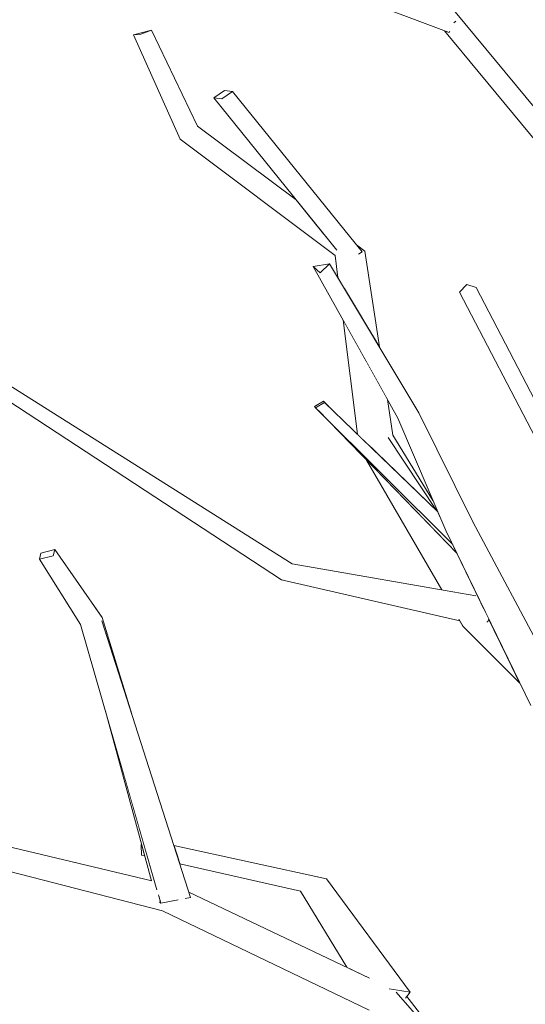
# Model space of a CAD drawing. Extents: x -289599 to -184549, y 66678 to 295474.
# Tile 399 of 656: x -261797 to -261669, y 71716 to 71967. Entities that reach past the tile are written whole.
import ezdxf

# ---------------------------------------------------------------- set-up
doc = ezdxf.new("R2010")
doc.units = 0
doc.header["$MEASUREMENT"] = 0
doc.linetypes.add('Wipeout_Contour', pattern=[1000, 0, -1000])
doc.layers.add('arch drzewa', color=8, linetype='Continuous')
doc.layers.add('arch drzewa_Nr_Pióra__4', color=8, linetype='Continuous', lineweight=9)

msp = doc.modelspace()

# ---------------------------------------------------------------- wipeouts: each hides what was drawn before it
at = {"color": 254, "linetype": 'Wipeout_Contour', "lineweight": 0, "ltscale": 1274735.382819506}
msp.add_wipeout([(-261745.19, 71948.8), (-261747.93, 71946.95), (-261745.87, 71946.67), (-261743.13, 71948.52)], dxfattribs=at).dxf.layer = 'arch drzewa'
at = {"color": 254, "linetype": 'Wipeout_Contour', "lineweight": 0, "ltscale": 1274683.223064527}
msp.add_wipeout([(-261754.87, 71939.03), (-261756.46, 71936.41), (-261719.4, 71911.63), (-261720.82, 71913.38)], dxfattribs=at).dxf.layer = 'arch drzewa'
at = {"color": 254, "linetype": 'Wipeout_Contour', "lineweight": 0, "ltscale": 955808.458154}
msp.add_wipeout([(-261664.03, 71862.71), (-261683.62, 71899.45), (-261685.46, 71897.52)], dxfattribs=at).dxf.layer = 'arch drzewa'
at = {"color": 254, "linetype": 'Wipeout_Contour', "lineweight": 0, "ltscale": 955752.663719}
msp.add_wipeout([(-261658.06, 71794), (-261682.03, 71839.13), (-261684.37, 71836.16)], dxfattribs=at).dxf.layer = 'arch drzewa'
at = {"color": 254, "linetype": 'Wipeout_Contour', "lineweight": 0, "ltscale": 1274729.619076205}
msp.add_wipeout([(-261763.68, 71747.81), (-261824.21, 71762.37), (-261823.72, 71759.41), (-261763.51, 71747.48)], dxfattribs=at).dxf.layer = 'arch drzewa'
at = {"color": 254, "linetype": 'Wipeout_Contour', "lineweight": 0, "ltscale": 2230396.006192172}
msp.add_wipeout([(-261757.01, 71744.26), (-261757.07, 71744.01), (-261707.82, 71722.53), (-261708.37, 71723.14), (-261754.27, 71745.01), (-261753.83, 71743.65), (-261755.1, 71743.4)], dxfattribs=at).dxf.layer = 'arch drzewa'
at = {"color": 254, "linetype": 'Wipeout_Contour', "lineweight": 0, "ltscale": 1911463.077320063}
msp.add_wipeout([(-261700.33, 71719.12), (-261701.58, 71719.53), (-261686.91, 71702.89), (-261687.01, 71703.3), (-261698.88, 71718.42), (-261699.16, 71718.05)], dxfattribs=at).dxf.layer = 'arch drzewa'

# ---------------------------------------------------------------- next in the draw order: wipeouts: each hides what was drawn before it
at = {"color": 254, "linetype": 'Wipeout_Contour', "lineweight": 0, "ltscale": 955781.094339}
msp.add_wipeout([(-261685.46, 71897.52), (-261665.2, 71858.73), (-261664.03, 71862.71)], dxfattribs=at).dxf.layer = 'arch drzewa'
at = {"color": 254, "linetype": 'Wipeout_Contour', "lineweight": 0, "ltscale": 955762.829334}
msp.add_wipeout([(-261661.76, 71795.41), (-261684.37, 71836.16), (-261688.94, 71836.95)], dxfattribs=at).dxf.layer = 'arch drzewa'
at = {"color": 254, "linetype": 'Wipeout_Contour', "lineweight": 0, "ltscale": 1274303.701378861}
msp.add_wipeout([(-261701.58, 71719.53), (-261708.43, 71715), (-261685.22, 71696.46), (-261686.91, 71702.89)], dxfattribs=at).dxf.layer = 'arch drzewa'

# ---------------------------------------------------------------- next in the draw order: wipeouts: each hides what was drawn before it
at = {"color": 254, "linetype": 'Wipeout_Contour', "lineweight": 0, "ltscale": 1274384.925641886}
msp.add_wipeout([(-261681.21, 71898.67), (-261683.62, 71899.45), (-261662.23, 71862.11), (-261662.19, 71862.09)], dxfattribs=at).dxf.layer = 'arch drzewa'
at = {"color": 254, "linetype": 'Wipeout_Contour', "lineweight": 0, "ltscale": 2867140.536306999}
msp.add_wipeout([(-261661.76, 71795.41), (-261688.94, 71836.95), (-261667.36, 71792.46), (-261665.12, 71793.64), (-261665.24, 71795.41), (-261665.28, 71795.52), (-261663.53, 71794.56), (-261663.48, 71794.57), (-261663.85, 71794.31)], dxfattribs=at).dxf.layer = 'arch drzewa'
at = {"color": 254, "linetype": 'Wipeout_Contour', "lineweight": 0, "ltscale": 2548807.878522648}
msp.add_wipeout([(-261755.5, 71743.33), (-261755.51, 71743.32), (-261701.58, 71719.53), (-261700.33, 71719.12), (-261703.29, 71720.36), (-261704.87, 71721.07), (-261705.02, 71721.14), (-261707.82, 71722.53)], dxfattribs=at).dxf.layer = 'arch drzewa'

# ---------------------------------------------------------------- next in the draw order: wipeouts: each hides what was drawn before it
at = {"color": 254, "linetype": 'Wipeout_Contour', "lineweight": 0, "ltscale": 955777.717423}
msp.add_wipeout([(-261662.23, 71862.11), (-261683.62, 71899.45), (-261664.03, 71862.71)], dxfattribs=at).dxf.layer = 'arch drzewa'
at = {"color": 254, "linetype": 'Wipeout_Contour', "lineweight": 0, "ltscale": 1911513.498688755}
msp.add_wipeout([(-261682.62, 71814.04), (-261684.64, 71812.62), (-261672.06, 71802.14), (-261678.04, 71814.48), (-261678.23, 71813.76), (-261678.49, 71813.66)], dxfattribs=at).dxf.layer = 'arch drzewa'
at = {"color": 254, "linetype": 'Wipeout_Contour', "lineweight": 0, "ltscale": 955759.884768}
msp.add_wipeout([(-261679.08, 71816.52), (-261678.86, 71816.16), (-261679.05, 71816.55)], dxfattribs=at).dxf.layer = 'arch drzewa'
at = {"color": 254, "linetype": 'Wipeout_Contour', "lineweight": 0, "ltscale": 1911808.655382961}
msp.add_wipeout([(-261758.31, 71742.79), (-261760.91, 71740.22), (-261701.58, 71719.53), (-261757.07, 71744.01), (-261757.73, 71743.36), (-261757.11, 71743.02)], dxfattribs=at).dxf.layer = 'arch drzewa'

# ---------------------------------------------------------------- next in the draw order: linework, layer by layer
at = {"layer": 'arch drzewa_Nr_Pióra__4', "linetype": 'Continuous'}
for p, q in [((-261683.62, 71899.45), (-261685.46, 71897.52)), ((-261681.21, 71898.67), (-261683.62, 71899.45))]:
    msp.add_line(p, q, dxfattribs=at)

# ---------------------------------------------------------------- next in the draw order: wipeouts: each hides what was drawn before it
at = {"color": 254, "linetype": 'Wipeout_Contour', "lineweight": 0, "ltscale": 955828.594505}
msp.add_wipeout([(-261682.03, 71839.13), (-261695.76, 71866.87), (-261698.77, 71865.23)], dxfattribs=at).dxf.layer = 'arch drzewa'
at = {"color": 254, "linetype": 'Wipeout_Contour', "lineweight": 0, "ltscale": 955741.470663}
msp.add_wipeout([(-261684.64, 71812.62), (-261670.1, 71798.1), (-261672.06, 71802.14)], dxfattribs=at).dxf.layer = 'arch drzewa'
at = {"color": 254, "linetype": 'Wipeout_Contour', "lineweight": 0, "ltscale": 1911953.749799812}
msp.add_wipeout([(-261823.72, 71759.41), (-261757.07, 71744.01), (-261757.01, 71744.26), (-261762.37, 71745.6), (-261762.4, 71745.72), (-261763.51, 71747.48)], dxfattribs=at).dxf.layer = 'arch drzewa'
at = {"color": 254, "linetype": 'Wipeout_Contour', "lineweight": 0, "ltscale": 955821.823357}
msp.add_wipeout([(-261760.91, 71740.22), (-261708.43, 71715), (-261701.58, 71719.53)], dxfattribs=at).dxf.layer = 'arch drzewa'

# ---------------------------------------------------------------- next in the draw order: wipeouts: each hides what was drawn before it
at = {"color": 254, "linetype": 'Wipeout_Contour', "lineweight": 0, "ltscale": 955910.853059}
msp.add_wipeout([(-261695.76, 71866.87), (-261718.48, 71904.73), (-261720.89, 71902.48)], dxfattribs=at).dxf.layer = 'arch drzewa'
at = {"color": 254, "linetype": 'Wipeout_Contour', "lineweight": 0, "ltscale": 955810.366842}
msp.add_wipeout([(-261698.77, 71865.23), (-261684.37, 71836.16), (-261682.03, 71839.13)], dxfattribs=at).dxf.layer = 'arch drzewa'
at = {"color": 254, "linetype": 'Wipeout_Contour', "lineweight": 0, "ltscale": 955773.348592}
msp.add_wipeout([(-261685.62, 71814.31), (-261684.64, 71812.62), (-261682.62, 71814.04)], dxfattribs=at).dxf.layer = 'arch drzewa'
at = {"color": 254, "linetype": 'Wipeout_Contour', "lineweight": 0, "ltscale": 956071.305708}
msp.add_wipeout([(-261757.07, 71744.01), (-261823.72, 71759.41), (-261826.36, 71757.06)], dxfattribs=at).dxf.layer = 'arch drzewa'
at = {"color": 254, "linetype": 'Wipeout_Contour', "lineweight": 0, "ltscale": 955803.239361}
msp.add_wipeout([(-261698.01, 71719.53), (-261719.29, 71748.38), (-261724.21, 71748.54)], dxfattribs=at).dxf.layer = 'arch drzewa'

# ---------------------------------------------------------------- next in the draw order: linework, layer by layer
at = {"layer": 'arch drzewa_Nr_Pióra__4', "linetype": 'Continuous'}
msp.add_line((-261662.19, 71862.09), (-261681.21, 71898.67), dxfattribs=at)

# ---------------------------------------------------------------- next in the draw order: wipeouts: each hides what was drawn before it
at = {"color": 254, "linetype": 'Wipeout_Contour', "lineweight": 0, "ltscale": 955834.986182}
msp.add_wipeout([(-261684.37, 71836.16), (-261698.77, 71865.23), (-261701.16, 71865.5)], dxfattribs=at).dxf.layer = 'arch drzewa'
at = {"color": 254, "linetype": 'Wipeout_Contour', "lineweight": 0, "ltscale": 2867893.107226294}
msp.add_wipeout([(-261757.07, 71744.01), (-261826.36, 71757.06), (-261760.91, 71740.22), (-261758.31, 71742.79), (-261761.39, 71742.2), (-261761.71, 71742.5), (-261761.92, 71744.03), (-261761.97, 71744.21), (-261757.73, 71743.36)], dxfattribs=at).dxf.layer = 'arch drzewa'
at = {"color": 254, "linetype": 'Wipeout_Contour', "lineweight": 0, "ltscale": 1274369.286699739}
msp.add_wipeout([(-261724.21, 71748.54), (-261704.87, 71721.07), (-261703.29, 71720.36), (-261698.01, 71719.53)], dxfattribs=at).dxf.layer = 'arch drzewa'

# ---------------------------------------------------------------- next in the draw order: wipeouts: each hides what was drawn before it
at = {"color": 254, "linetype": 'Wipeout_Contour', "lineweight": 0, "ltscale": 955818.746061}
msp.add_wipeout([(-261701.16, 71865.5), (-261688.94, 71836.95), (-261684.37, 71836.16)], dxfattribs=at).dxf.layer = 'arch drzewa'
at = {"color": 254, "linetype": 'Wipeout_Contour', "lineweight": 0, "ltscale": 955969.687206}
msp.add_wipeout([(-261766.26, 71757.09), (-261766.34, 71757.04), (-261766.24, 71757.03)], dxfattribs=at).dxf.layer = 'arch drzewa'
at = {"color": 254, "linetype": 'Wipeout_Contour', "lineweight": 0, "ltscale": 1274404.277868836}
msp.add_wipeout([(-261724.21, 71748.54), (-261725.87, 71745.26), (-261705.02, 71721.14), (-261704.87, 71721.07)], dxfattribs=at).dxf.layer = 'arch drzewa'
at = {"color": 254, "linetype": 'Wipeout_Contour', "lineweight": 0, "ltscale": 955945.312116}
msp.add_wipeout([(-261761.39, 71742.2), (-261761.93, 71744.1), (-261761.71, 71742.5)], dxfattribs=at).dxf.layer = 'arch drzewa'
at = {"color": 254, "linetype": 'Wipeout_Contour', "lineweight": 0, "ltscale": 1274332.635494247}
msp.add_wipeout([(-261698.01, 71719.53), (-261703.29, 71720.36), (-261700.33, 71719.12), (-261699.16, 71718.05)], dxfattribs=at).dxf.layer = 'arch drzewa'

# ---------------------------------------------------------------- next in the draw order: linework, layer by layer
at = {"layer": 'arch drzewa_Nr_Pióra__4', "linetype": 'Continuous'}
for p, q in [((-261698.01, 71719.53), (-261703.31, 71720.36)), ((-261686.91, 71702.89), (-261701.58, 71719.53)), ((-261699.17, 71718.04), (-261698.01, 71719.53)), ((-261687.01, 71703.3), (-261698.88, 71718.42))]:
    msp.add_line(p, q, dxfattribs=at)

# ---------------------------------------------------------------- next in the draw order: wipeouts: each hides what was drawn before it
at = {"color": 254, "linetype": 'Wipeout_Contour', "lineweight": 0, "ltscale": 955882.458438}
msp.add_wipeout([(-261720.89, 71902.48), (-261698.77, 71865.23), (-261695.76, 71866.87)], dxfattribs=at).dxf.layer = 'arch drzewa'
at = {"color": 254, "linetype": 'Wipeout_Contour', "lineweight": 0, "ltscale": 1274414.948694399}
msp.add_wipeout([(-261690.43, 71840.29), (-261690.5, 71840.35), (-261690.31, 71840.16), (-261690.32, 71840.18)], dxfattribs=at).dxf.layer = 'arch drzewa'
at = {"color": 254, "linetype": 'Wipeout_Contour', "lineweight": 0, "ltscale": 1274623.020648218}
msp.add_wipeout([(-261766.34, 71757.04), (-261766.25, 71754.39), (-261765.5, 71754.29), (-261766.24, 71757.02)], dxfattribs=at).dxf.layer = 'arch drzewa'
at = {"color": 254, "linetype": 'Wipeout_Contour', "lineweight": 0, "ltscale": 955904.536055}
msp.add_wipeout([(-261719.29, 71748.38), (-261758.06, 71756.82), (-261757.62, 71755.44)], dxfattribs=at).dxf.layer = 'arch drzewa'
at = {"color": 254, "linetype": 'Wipeout_Contour', "lineweight": 0, "ltscale": 1592984.402804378}
msp.add_wipeout([(-261705.02, 71721.14), (-261725.87, 71745.26), (-261714.07, 71725.86), (-261708.37, 71723.14), (-261707.82, 71722.53)], dxfattribs=at).dxf.layer = 'arch drzewa'

# ---------------------------------------------------------------- next in the draw order: linework, layer by layer
at = {"layer": 'arch drzewa_Nr_Pióra__4', "linetype": 'Continuous'}
msp.add_line((-261708.43, 71715), (-261760.91, 71740.22), dxfattribs=at)

# ---------------------------------------------------------------- next in the draw order: wipeouts: each hides what was drawn before it
at = {"color": 254, "linetype": 'Wipeout_Contour', "lineweight": 0, "ltscale": 955917.208429}
msp.add_wipeout([(-261698.77, 71865.23), (-261720.89, 71902.48), (-261722.64, 71904.05)], dxfattribs=at).dxf.layer = 'arch drzewa'
at = {"color": 254, "linetype": 'Wipeout_Contour', "lineweight": 0, "ltscale": 955966.23432}
msp.add_wipeout([(-261765.5, 71754.29), (-261766.25, 71754.39), (-261765.48, 71754.22)], dxfattribs=at).dxf.layer = 'arch drzewa'
at = {"color": 254, "linetype": 'Wipeout_Contour', "lineweight": 0, "ltscale": 1274517.536484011}
msp.add_wipeout([(-261719.29, 71748.38), (-261757.62, 71755.44), (-261757.56, 71755.27), (-261724.21, 71748.54)], dxfattribs=at).dxf.layer = 'arch drzewa'

# ---------------------------------------------------------------- next in the draw order: linework, layer by layer
at = {"layer": 'arch drzewa_Nr_Pióra__4', "linetype": 'Continuous'}
msp.add_line((-261698.01, 71719.53), (-261719.29, 71748.38), dxfattribs=at)

# ---------------------------------------------------------------- next in the draw order: wipeouts: each hides what was drawn before it
at = {"color": 254, "linetype": 'Wipeout_Contour', "lineweight": 0, "ltscale": 955889.455552}
msp.add_wipeout([(-261722.64, 71904.05), (-261701.16, 71865.5), (-261698.77, 71865.23)], dxfattribs=at).dxf.layer = 'arch drzewa'
at = {"color": 254, "linetype": 'Wipeout_Contour', "lineweight": 0, "ltscale": 1593279.271413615}
msp.add_wipeout([(-261762.4, 71745.72), (-261775.41, 71790.98), (-261763.76, 71747.83), (-261763.68, 71747.81), (-261763.51, 71747.48)], dxfattribs=at).dxf.layer = 'arch drzewa'
at = {"color": 254, "linetype": 'Wipeout_Contour', "lineweight": 0, "ltscale": 955907.119637}
msp.add_wipeout([(-261757.56, 71755.27), (-261756.86, 71753.08), (-261724.21, 71748.54)], dxfattribs=at).dxf.layer = 'arch drzewa'

# ---------------------------------------------------------------- next in the draw order: wipeouts: each hides what was drawn before it
at = {"color": 254, "linetype": 'Wipeout_Contour', "lineweight": 0, "ltscale": 955946.411458}
msp.add_wipeout([(-261718.48, 71904.73), (-261722.64, 71904.05), (-261720.89, 71902.48)], dxfattribs=at).dxf.layer = 'arch drzewa'
at = {"color": 254, "linetype": 'Wipeout_Contour', "lineweight": 0, "ltscale": 2230487.837234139}
msp.add_wipeout([(-261713.87, 71906.48), (-261717.08, 71906.83), (-261714.56, 71898.2), (-261708.12, 71887.47), (-261711.3, 71906.21), (-261713.15, 71906.41), (-261713.07, 71906.05)], dxfattribs=at).dxf.layer = 'arch drzewa'
at = {"color": 254, "linetype": 'Wipeout_Contour', "lineweight": 0, "ltscale": 955917.067474}
msp.add_wipeout([(-261720.06, 71869.81), (-261719.77, 71869.49), (-261718.7, 71868.45)], dxfattribs=at).dxf.layer = 'arch drzewa'
at = {"color": 254, "linetype": 'Wipeout_Contour', "lineweight": 0, "ltscale": 956027.710867}
msp.add_wipeout([(-261776.25, 71814.82), (-261776.4, 71813.93), (-261768.78, 71790.22)], dxfattribs=at).dxf.layer = 'arch drzewa'
at = {"color": 254, "linetype": 'Wipeout_Contour', "lineweight": 0, "ltscale": 1274520.251551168}
msp.add_wipeout([(-261724.21, 71748.54), (-261756.86, 71753.08), (-261756.58, 71752.2), (-261725.87, 71745.26)], dxfattribs=at).dxf.layer = 'arch drzewa'

# ---------------------------------------------------------------- next in the draw order: linework, layer by layer
at = {"layer": 'arch drzewa_Nr_Pióra__4', "linetype": 'Continuous'}
for p, q in [((-261722.64, 71904.05), (-261718.48, 71904.73)), ((-261718.48, 71904.73), (-261720.89, 71902.48)), ((-261720.89, 71902.48), (-261722.64, 71904.05)), ((-261714.07, 71725.86), (-261725.87, 71745.26))]:
    msp.add_line(p, q, dxfattribs=at)

# ---------------------------------------------------------------- next in the draw order: wipeouts: each hides what was drawn before it
at = {"color": 254, "linetype": 'Wipeout_Contour', "lineweight": 0, "ltscale": 955931.393357}
msp.add_wipeout([(-261717.08, 71906.83), (-261716.38, 71901.23), (-261714.56, 71898.2)], dxfattribs=at).dxf.layer = 'arch drzewa'
at = {"color": 254, "linetype": 'Wipeout_Contour', "lineweight": 0, "ltscale": 1274488.887786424}
msp.add_wipeout([(-261719.77, 71869.49), (-261722.05, 71868.14), (-261690.33, 71840.2), (-261690.95, 71841.65)], dxfattribs=at).dxf.layer = 'arch drzewa'
at = {"color": 254, "linetype": 'Wipeout_Contour', "lineweight": 0, "ltscale": 956006.697916}
msp.add_wipeout([(-261753.83, 71743.65), (-261776.4, 71813.93), (-261781.75, 71813.06)], dxfattribs=at).dxf.layer = 'arch drzewa'

# ---------------------------------------------------------------- next in the draw order: wipeouts: each hides what was drawn before it
at = {"color": 254, "linetype": 'Wipeout_Contour', "lineweight": 0, "ltscale": 955811.22469}
msp.add_wipeout([(-261690.33, 71840.2), (-261690.43, 71840.29), (-261690.32, 71840.18)], dxfattribs=at).dxf.layer = 'arch drzewa'
at = {"color": 254, "linetype": 'Wipeout_Contour', "lineweight": 0, "ltscale": 956073.126499}
msp.add_wipeout([(-261776.25, 71814.82), (-261788.35, 71832.08), (-261788.71, 71830.52)], dxfattribs=at).dxf.layer = 'arch drzewa'
at = {"color": 254, "linetype": 'Wipeout_Contour', "lineweight": 0, "ltscale": 1593263.489742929}
msp.add_wipeout([(-261753.83, 71743.65), (-261781.75, 71813.06), (-261762.37, 71745.6), (-261757.01, 71744.26), (-261755.1, 71743.4)], dxfattribs=at).dxf.layer = 'arch drzewa'

# ---------------------------------------------------------------- next in the draw order: linework, layer by layer
at = {"layer": 'arch drzewa_Nr_Pióra__4', "linetype": 'Continuous'}
for p, q in [((-261763.76, 71747.83), (-261775.41, 71790.98)), ((-261763.66, 71747.81), (-261824.21, 71762.37)), ((-261766.26, 71757.09), (-261766.34, 71757.04)), ((-261766.34, 71757.04), (-261766.25, 71754.39)), ((-261719.29, 71748.38), (-261758.06, 71756.82)), ((-261765.48, 71754.22), (-261766.25, 71754.39))]:
    msp.add_line(p, q, dxfattribs=at)

# ---------------------------------------------------------------- next in the draw order: wipeouts: each hides what was drawn before it
at = {"color": 254, "linetype": 'Wipeout_Contour', "lineweight": 0, "ltscale": 1593049.912307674}
msp.add_wipeout([(-261690.5, 71840.35), (-261722.05, 71868.14), (-261687.19, 71833.33), (-261688.94, 71836.95), (-261690.31, 71840.16)], dxfattribs=at).dxf.layer = 'arch drzewa'
at = {"color": 254, "linetype": 'Wipeout_Contour', "lineweight": 0, "ltscale": 956057.748786}
msp.add_wipeout([(-261788.71, 71830.52), (-261776.4, 71813.93), (-261776.25, 71814.82)], dxfattribs=at).dxf.layer = 'arch drzewa'
at = {"color": 254, "linetype": 'Wipeout_Contour', "lineweight": 0, "ltscale": 1911883.308197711}
msp.add_wipeout([(-261761.97, 71744.21), (-261761.92, 71744.03), (-261761.93, 71744.1), (-261761.39, 71742.2), (-261757.11, 71743.02), (-261757.73, 71743.36)], dxfattribs=at).dxf.layer = 'arch drzewa'

# ---------------------------------------------------------------- next in the draw order: linework, layer by layer
at = {"layer": 'arch drzewa_Nr_Pióra__4', "linetype": 'Continuous'}
for p, q in [((-261760.91, 71740.22), (-261826.36, 71757.06)), ((-261761.39, 71742.2), (-261762, 71744.32)), ((-261761.39, 71742.2), (-261761.9, 71744.02)), ((-261761.39, 71742.2), (-261761.73, 71742.51))]:
    msp.add_line(p, q, dxfattribs=at)

# ---------------------------------------------------------------- next in the draw order: wipeouts: each hides what was drawn before it
at = {"color": 254, "linetype": 'Wipeout_Contour', "lineweight": 0, "ltscale": 955836.886896}
msp.add_wipeout([(-261721.32, 71867.41), (-261686.15, 71831.2), (-261687.19, 71833.33)], dxfattribs=at).dxf.layer = 'arch drzewa'
at = {"color": 254, "linetype": 'Wipeout_Contour', "lineweight": 0, "ltscale": 956076.352258}
msp.add_wipeout([(-261776.4, 71813.93), (-261788.71, 71830.52), (-261792.2, 71829.63)], dxfattribs=at).dxf.layer = 'arch drzewa'
at = {"color": 254, "linetype": 'Wipeout_Contour', "lineweight": 0, "ltscale": 955929.896745}
msp.add_wipeout([(-261757.07, 71744.01), (-261755.51, 71743.32), (-261755.5, 71743.33)], dxfattribs=at).dxf.layer = 'arch drzewa'

# ---------------------------------------------------------------- next in the draw order: linework, layer by layer
at = {"layer": 'arch drzewa_Nr_Pióra__4', "linetype": 'Continuous'}
for p, q in [((-261665.2, 71858.73), (-261685.46, 71897.52)), ((-261725.87, 71745.26), (-261756.58, 71752.2)), ((-261708.3, 71723.11), (-261754.27, 71745.01)), ((-261756.93, 71743.05), (-261761.39, 71742.2)), ((-261753.83, 71743.65), (-261755.16, 71743.39))]:
    msp.add_line(p, q, dxfattribs=at)

# ---------------------------------------------------------------- next in the draw order: wipeouts: each hides what was drawn before it
at = {"color": 254, "linetype": 'Wipeout_Contour', "lineweight": 0, "ltscale": 1274562.0894326}
msp.add_wipeout([(-261720.06, 71869.81), (-261722.34, 71868.46), (-261722.05, 71868.14), (-261719.77, 71869.49)], dxfattribs=at).dxf.layer = 'arch drzewa'
at = {"color": 254, "linetype": 'Wipeout_Contour', "lineweight": 0, "ltscale": 955852.414971}
msp.add_wipeout([(-261703.57, 71860.61), (-261708.71, 71858.81), (-261691.29, 71841.98)], dxfattribs=at).dxf.layer = 'arch drzewa'
at = {"color": 254, "linetype": 'Wipeout_Contour', "lineweight": 0, "ltscale": 956065.470665}
msp.add_wipeout([(-261792.2, 71829.63), (-261781.75, 71813.06), (-261776.4, 71813.93)], dxfattribs=at).dxf.layer = 'arch drzewa'

# ---------------------------------------------------------------- next in the draw order: linework, layer by layer
at = {"layer": 'arch drzewa_Nr_Pióra__4', "linetype": 'Continuous'}
for p, q in [((-261722.34, 71868.46), (-261720.06, 71869.81)), ((-261719.77, 71869.49), (-261722.05, 71868.14)), ((-261720.06, 71869.81), (-261719.77, 71869.49)), ((-261718.7, 71868.45), (-261720.06, 71869.81)), ((-261722.05, 71868.14), (-261722.34, 71868.46)), ((-261768.78, 71790.22), (-261776.25, 71814.82)), ((-261762.36, 71745.56), (-261781.75, 71813.06)), ((-261753.83, 71743.65), (-261776.4, 71813.93))]:
    msp.add_line(p, q, dxfattribs=at)

# ---------------------------------------------------------------- next in the draw order: wipeouts: each hides what was drawn before it
at = {"color": 254, "linetype": 'Wipeout_Contour', "lineweight": 0, "ltscale": 955804.236109}
msp.add_wipeout([(-261697.28, 71842.66), (-261685.04, 71828.92), (-261686.15, 71831.2)], dxfattribs=at).dxf.layer = 'arch drzewa'
at = {"color": 254, "linetype": 'Wipeout_Contour', "lineweight": 0, "ltscale": 1274792.275965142}
msp.add_wipeout([(-261792.2, 71829.63), (-261788.71, 71830.52), (-261788.35, 71832.08), (-261791.84, 71831.19)], dxfattribs=at).dxf.layer = 'arch drzewa'

# ---------------------------------------------------------------- next in the draw order: wipeouts: each hides what was drawn before it
at = {"color": 254, "linetype": 'Wipeout_Contour', "lineweight": 0, "ltscale": 2548785.49625031}
msp.add_wipeout([(-261697.28, 71842.66), (-261709.12, 71854.85), (-261689.97, 71821.82), (-261681.5, 71820.35), (-261681.35, 71819.95), (-261679.08, 71816.52), (-261679.05, 71816.55), (-261685.04, 71828.92)], dxfattribs=at).dxf.layer = 'arch drzewa'

# ---------------------------------------------------------------- next in the draw order: wipeouts: each hides what was drawn before it
at = {"color": 254, "linetype": 'Wipeout_Contour', "lineweight": 0, "ltscale": 1593058.440091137}
msp.add_wipeout([(-261702.44, 71861.19), (-261703.57, 71860.61), (-261691.29, 71841.98), (-261690.95, 71841.65), (-261692.2, 71844.56)], dxfattribs=at).dxf.layer = 'arch drzewa'
at = {"color": 254, "linetype": 'Wipeout_Contour', "lineweight": 0, "ltscale": 1274454.407486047}
msp.add_wipeout([(-261727.99, 71828.41), (-261729.31, 71824.32), (-261681.35, 71819.95), (-261681.5, 71820.35)], dxfattribs=at).dxf.layer = 'arch drzewa'

# ---------------------------------------------------------------- next in the draw order: linework, layer by layer
at = {"layer": 'arch drzewa_Nr_Pióra__4', "linetype": 'Continuous'}
for p, q in [((-261682.03, 71839.13), (-261695.76, 71866.87)), ((-261688.94, 71836.95), (-261701.16, 71865.5))]:
    msp.add_line(p, q, dxfattribs=at)

# ---------------------------------------------------------------- next in the draw order: wipeouts: each hides what was drawn before it
at = {"color": 254, "linetype": 'Wipeout_Contour', "lineweight": 0, "ltscale": 955880.453963}
msp.add_wipeout([(-261705.82, 71873.85), (-261709.24, 71880), (-261703.57, 71860.61)], dxfattribs=at).dxf.layer = 'arch drzewa'
at = {"color": 254, "linetype": 'Wipeout_Contour', "lineweight": 0, "ltscale": 1912242.536816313}
msp.add_wipeout([(-261804.66, 71873.02), (-261727.99, 71828.41), (-261802.29, 71875.34), (-261803.22, 71874.45), (-261802.93, 71873.26), (-261803.23, 71873.21)], dxfattribs=at).dxf.layer = 'arch drzewa'
at = {"color": 254, "linetype": 'Wipeout_Contour', "lineweight": 0, "ltscale": 1911572.788432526}
msp.add_wipeout([(-261681.35, 71819.95), (-261729.31, 71824.32), (-261678.23, 71813.76), (-261678.04, 71814.48), (-261678.86, 71816.16), (-261679.08, 71816.52)], dxfattribs=at).dxf.layer = 'arch drzewa'

# ---------------------------------------------------------------- next in the draw order: wipeouts: each hides what was drawn before it
at = {"color": 254, "linetype": 'Wipeout_Contour', "lineweight": 0, "ltscale": 1593148.335106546}
msp.add_wipeout([(-261715.02, 71890.37), (-261711.38, 71861.38), (-261708.71, 71858.81), (-261703.57, 71860.61), (-261709.24, 71880)], dxfattribs=at).dxf.layer = 'arch drzewa'
at = {"color": 254, "linetype": 'Wipeout_Contour', "lineweight": 0, "ltscale": 955861.139843}
msp.add_wipeout([(-261678.23, 71813.76), (-261729.31, 71824.32), (-261730.73, 71824.37)], dxfattribs=at).dxf.layer = 'arch drzewa'

# ---------------------------------------------------------------- next in the draw order: wipeouts: each hides what was drawn before it
at = {"color": 254, "linetype": 'Wipeout_Contour', "lineweight": 0, "ltscale": 1274540.376879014}
msp.add_wipeout([(-261711.3, 71906.21), (-261707.36, 71886.2), (-261705.82, 71883.64), (-261709.48, 71907.91)], dxfattribs=at).dxf.layer = 'arch drzewa'
at = {"color": 254, "linetype": 'Wipeout_Contour', "lineweight": 0, "ltscale": 955869.632597}
msp.add_wipeout([(-261703.8, 71870.23), (-261704.44, 71871.39), (-261702.44, 71861.19)], dxfattribs=at).dxf.layer = 'arch drzewa'
at = {"color": 254, "linetype": 'Wipeout_Contour', "lineweight": 0, "ltscale": 1592995.316044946}
msp.add_wipeout([(-261678.23, 71813.76), (-261730.73, 71824.37), (-261685.4, 71813.93), (-261685.62, 71814.31), (-261678.49, 71813.66)], dxfattribs=at).dxf.layer = 'arch drzewa'

# ---------------------------------------------------------------- next in the draw order: linework, layer by layer
at = {"layer": 'arch drzewa_Nr_Pióra__4', "linetype": 'Continuous'}
for p, q in [((-261689.97, 71821.82), (-261709.12, 71854.85)), ((-261667.36, 71792.46), (-261688.94, 71836.95)), ((-261658.06, 71794), (-261682.03, 71839.13)), ((-261684.64, 71812.62), (-261685.64, 71814.35)), ((-261678.04, 71814.48), (-261678.23, 71813.76)), ((-261670.1, 71798.1), (-261684.64, 71812.62)), ((-261678.23, 71813.76), (-261678.55, 71813.63))]:
    msp.add_line(p, q, dxfattribs=at)

# ---------------------------------------------------------------- next in the draw order: wipeouts: each hides what was drawn before it
at = {"color": 254, "linetype": 'Wipeout_Contour', "lineweight": 0, "ltscale": 955904.677995}
msp.add_wipeout([(-261711.3, 71906.21), (-261708.12, 71887.47), (-261707.36, 71886.2)], dxfattribs=at).dxf.layer = 'arch drzewa'
at = {"color": 254, "linetype": 'Wipeout_Contour', "lineweight": 0, "ltscale": 1274719.338972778}
msp.add_wipeout([(-261804.57, 71872.96), (-261804.58, 71872.96), (-261729.31, 71824.32), (-261727.99, 71828.41)], dxfattribs=at).dxf.layer = 'arch drzewa'
at = {"color": 254, "linetype": 'Wipeout_Contour', "lineweight": 0, "ltscale": 1274494.101161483}
msp.add_wipeout([(-261704.44, 71871.39), (-261705.82, 71873.85), (-261703.57, 71860.61), (-261702.44, 71861.19)], dxfattribs=at).dxf.layer = 'arch drzewa'

# ---------------------------------------------------------------- next in the draw order: linework, layer by layer
at = {"layer": 'arch drzewa_Nr_Pióra__4', "linetype": 'Continuous'}
for p, q in [((-261695.76, 71866.87), (-261718.48, 71904.73)), ((-261701.16, 71865.5), (-261722.64, 71904.05)), ((-261711.38, 71861.38), (-261715.02, 71890.37)), ((-261690.95, 71841.65), (-261719.77, 71869.49)), ((-261702.44, 71861.19), (-261703.8, 71870.23)), ((-261687.19, 71833.33), (-261722.05, 71868.14)), ((-261686.15, 71831.2), (-261721.32, 71867.41)), ((-261691.29, 71841.98), (-261703.57, 71860.61)), ((-261692.2, 71844.56), (-261702.44, 71861.19)), ((-261681.29, 71820.31), (-261727.99, 71828.41))]:
    msp.add_line(p, q, dxfattribs=at)

# ---------------------------------------------------------------- next in the draw order: wipeouts: each hides what was drawn before it
at = {"color": 254, "linetype": 'Wipeout_Contour', "lineweight": 0, "ltscale": 955926.646967}
msp.add_wipeout([(-261713.99, 71908.24), (-261713.79, 71907.88), (-261711.3, 71906.21)], dxfattribs=at).dxf.layer = 'arch drzewa'
at = {"color": 254, "linetype": 'Wipeout_Contour', "lineweight": 0, "ltscale": 1274804.297920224}
msp.add_wipeout([(-261804.72, 71872.94), (-261804.77, 71872.93), (-261729.31, 71824.32), (-261804.66, 71873.02)], dxfattribs=at).dxf.layer = 'arch drzewa'

# ---------------------------------------------------------------- next in the draw order: wipeouts: each hides what was drawn before it
at = {"color": 254, "linetype": 'Wipeout_Contour', "lineweight": 0, "ltscale": 1593277.323586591}
msp.add_wipeout([(-261756.46, 71936.41), (-261717.08, 71906.83), (-261713.87, 71906.48), (-261716.85, 71908.46), (-261719.4, 71911.63)], dxfattribs=at).dxf.layer = 'arch drzewa'
at = {"color": 254, "linetype": 'Wipeout_Contour', "lineweight": 0, "ltscale": 1274721.333842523}
msp.add_wipeout([(-261804.78, 71872.93), (-261730.73, 71824.37), (-261729.31, 71824.32), (-261804.77, 71872.93)], dxfattribs=at).dxf.layer = 'arch drzewa'

# ---------------------------------------------------------------- next in the draw order: linework, layer by layer
at = {"layer": 'arch drzewa_Nr_Pióra__4', "linetype": 'Continuous'}
for p, q in [((-261727.99, 71828.41), (-261802.29, 71875.34)), ((-261730.73, 71824.37), (-261804.78, 71872.93)), ((-261791.84, 71831.19), (-261788.35, 71832.08)), ((-261788.35, 71832.08), (-261788.71, 71830.52)), ((-261776.25, 71814.82), (-261788.35, 71832.08)), ((-261792.2, 71829.63), (-261791.84, 71831.19)), ((-261788.71, 71830.52), (-261792.2, 71829.63)), ((-261781.75, 71813.06), (-261792.2, 71829.63)), ((-261685.4, 71813.93), (-261730.73, 71824.37))]:
    msp.add_line(p, q, dxfattribs=at)

# ---------------------------------------------------------------- next in the draw order: wipeouts: each hides what was drawn before it
at = {"color": 254, "linetype": 'Wipeout_Contour', "lineweight": 0, "ltscale": 1274694.817817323}
msp.add_wipeout([(-261752.03, 71939.76), (-261754.87, 71939.03), (-261724.99, 71918.54), (-261726.98, 71921.01)], dxfattribs=at).dxf.layer = 'arch drzewa'
at = {"color": 254, "linetype": 'Wipeout_Contour', "lineweight": 0, "ltscale": 955925.378707}
msp.add_wipeout([(-261713.79, 71907.88), (-261713.15, 71906.41), (-261711.3, 71906.21)], dxfattribs=at).dxf.layer = 'arch drzewa'

# ---------------------------------------------------------------- next in the draw order: wipeouts: each hides what was drawn before it
at = {"color": 254, "linetype": 'Wipeout_Contour', "lineweight": 0, "ltscale": 955999.035734}
msp.add_wipeout([(-261754.87, 71939.03), (-261720.82, 71913.38), (-261724.99, 71918.54)], dxfattribs=at).dxf.layer = 'arch drzewa'
at = {"color": 254, "linetype": 'Wipeout_Contour', "lineweight": 0, "ltscale": 955921.436834}
msp.add_wipeout([(-261711.65, 71909.54), (-261711.41, 71909.23), (-261709.48, 71907.91)], dxfattribs=at).dxf.layer = 'arch drzewa'

# ---------------------------------------------------------------- next in the draw order: wipeouts: each hides what was drawn before it
at = {"color": 254, "linetype": 'Wipeout_Contour', "lineweight": 0, "ltscale": 956108.133635}
msp.add_wipeout([(-261754.87, 71939.03), (-261766.42, 71963.13), (-261768.33, 71962.94)], dxfattribs=at).dxf.layer = 'arch drzewa'
at = {"color": 254, "linetype": 'Wipeout_Contour', "lineweight": 0, "ltscale": 1911844.740921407}
msp.add_wipeout([(-261711.09, 71907.18), (-261713.99, 71908.24), (-261711.3, 71906.21), (-261709.48, 71907.91), (-261711.41, 71909.23), (-261710.22, 71907.77)], dxfattribs=at).dxf.layer = 'arch drzewa'

# ---------------------------------------------------------------- next in the draw order: wipeouts: each hides what was drawn before it
at = {"color": 254, "linetype": 'Wipeout_Contour', "lineweight": 0, "ltscale": 956092.320794}
msp.add_wipeout([(-261768.33, 71962.94), (-261756.46, 71936.41), (-261754.87, 71939.03)], dxfattribs=at).dxf.layer = 'arch drzewa'
at = {"color": 254, "linetype": 'Wipeout_Contour', "lineweight": 0, "ltscale": 2549217.706206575}
msp.add_wipeout([(-261745.87, 71946.67), (-261713.07, 71906.05), (-261713.15, 71906.41), (-261713.79, 71907.88), (-261713.99, 71908.24), (-261711.09, 71907.18), (-261710.22, 71907.77), (-261743.13, 71948.52)], dxfattribs=at).dxf.layer = 'arch drzewa'

# ---------------------------------------------------------------- next in the draw order: linework, layer by layer
at = {"layer": 'arch drzewa_Nr_Pióra__4', "linetype": 'Continuous'}
for p, q in [((-261745.19, 71948.8), (-261743.13, 71948.52)), ((-261709.48, 71907.91), (-261711.65, 71909.54)), ((-261710.22, 71907.77), (-261711.13, 71907.15)), ((-261705.82, 71883.64), (-261709.48, 71907.91))]:
    msp.add_line(p, q, dxfattribs=at)

# ---------------------------------------------------------------- next in the draw order: wipeouts: each hides what was drawn before it
at = {"color": 254, "linetype": 'Wipeout_Contour', "lineweight": 0, "ltscale": 956101.498352}
msp.add_wipeout([(-261752.03, 71939.76), (-261763.78, 71964.16), (-261766.42, 71963.13)], dxfattribs=at).dxf.layer = 'arch drzewa'
at = {"color": 254, "linetype": 'Wipeout_Contour', "lineweight": 0, "ltscale": 1593301.387220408}
msp.add_wipeout([(-261747.93, 71946.95), (-261716.85, 71908.46), (-261713.87, 71906.48), (-261713.07, 71906.05), (-261745.87, 71946.67)], dxfattribs=at).dxf.layer = 'arch drzewa'

# ---------------------------------------------------------------- next in the draw order: linework, layer by layer
at = {"layer": 'arch drzewa_Nr_Pióra__4', "linetype": 'Continuous'}
for p, q in [((-261747.93, 71946.95), (-261745.19, 71948.8)), ((-261745.87, 71946.67), (-261747.93, 71946.95)), ((-261743.13, 71948.52), (-261745.87, 71946.67)), ((-261716.38, 71901.23), (-261717.08, 71906.83))]:
    msp.add_line(p, q, dxfattribs=at)

# ---------------------------------------------------------------- next in the draw order: wipeouts: each hides what was drawn before it
at = {"color": 254, "linetype": 'Wipeout_Contour', "lineweight": 0, "ltscale": 955928.311462}
msp.add_wipeout([(-261651.35, 71926.22), (-261716.15, 72004.68), (-261718.7, 72003.47)], dxfattribs=at).dxf.layer = 'arch drzewa'
at = {"color": 254, "linetype": 'Wipeout_Contour', "lineweight": 0, "ltscale": 956086.971689}
msp.add_wipeout([(-261766.42, 71963.13), (-261754.87, 71939.03), (-261752.03, 71939.76)], dxfattribs=at).dxf.layer = 'arch drzewa'

# ---------------------------------------------------------------- next in the draw order: linework, layer by layer
at = {"layer": 'arch drzewa_Nr_Pióra__4', "linetype": 'Continuous'}
msp.add_line((-261726.98, 71921.01), (-261752.03, 71939.76), dxfattribs=at)

# ---------------------------------------------------------------- next in the draw order: wipeouts: each hides what was drawn before it
at = {"color": 254, "linetype": 'Wipeout_Contour', "lineweight": 0, "ltscale": 955845.969714}
msp.add_wipeout([(-261718.7, 72003.47), (-261651.38, 71923.24), (-261651.35, 71926.22)], dxfattribs=at).dxf.layer = 'arch drzewa'
at = {"color": 254, "linetype": 'Wipeout_Contour', "lineweight": 0, "ltscale": 956123.088348}
msp.add_wipeout([(-261766.42, 71963.13), (-261763.78, 71964.16), (-261768.33, 71962.94)], dxfattribs=at).dxf.layer = 'arch drzewa'

# ---------------------------------------------------------------- next in the draw order: linework, layer by layer
at = {"layer": 'arch drzewa_Nr_Pióra__4', "linetype": 'Continuous'}
for p, q in [((-261768.33, 71962.94), (-261763.78, 71964.16)), ((-261766.42, 71963.13), (-261768.33, 71962.94)), ((-261756.46, 71936.41), (-261768.33, 71962.94)), ((-261763.78, 71964.16), (-261766.42, 71963.13))]:
    msp.add_line(p, q, dxfattribs=at)

# ---------------------------------------------------------------- next in the draw order: wipeouts: each hides what was drawn before it
at = {"color": 254, "linetype": 'Wipeout_Contour', "lineweight": 0, "ltscale": 1911834.818183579}
msp.add_wipeout([(-261720.99, 72002.32), (-261690.29, 71967.44), (-261689.43, 71966.99), (-261689.01, 71965.98), (-261651.38, 71923.24), (-261718.7, 72003.47)], dxfattribs=at).dxf.layer = 'arch drzewa'

# ---------------------------------------------------------------- next in the draw order: linework, layer by layer
at = {"layer": 'arch drzewa_Nr_Pióra__4', "linetype": 'Continuous'}
for p, q in [((-261716.66, 71908.24), (-261747.93, 71946.95)), ((-261710.22, 71907.77), (-261743.13, 71948.52)), ((-261717.08, 71906.83), (-261756.46, 71936.41))]:
    msp.add_line(p, q, dxfattribs=at)

# ---------------------------------------------------------------- next in the draw order: wipeouts: each hides what was drawn before it
at = {"color": 254, "linetype": 'Wipeout_Contour', "lineweight": 0, "ltscale": 1911704.684016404}
msp.add_wipeout([(-261689.25, 71963.95), (-261653.09, 71920.24), (-261651.38, 71923.24), (-261689.01, 71965.98), (-261688.07, 71963.59), (-261688.1, 71963.52)], dxfattribs=at).dxf.layer = 'arch drzewa'

# ---------------------------------------------------------------- next in the draw order: wipeouts: each hides what was drawn before it
at = {"color": 254, "linetype": 'Wipeout_Contour', "lineweight": 0, "ltscale": 1911932.936422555}
msp.add_wipeout([(-261750.93, 71990.19), (-261752.17, 71987.69), (-261688.1, 71963.52), (-261688.07, 71963.59), (-261689.01, 71965.98), (-261689.43, 71966.99)], dxfattribs=at).dxf.layer = 'arch drzewa'

# ---------------------------------------------------------------- next in the draw order: linework, layer by layer
at = {"layer": 'arch drzewa_Nr_Pióra__4', "linetype": 'Continuous'}
for p, q in [((-261651.35, 71926.22), (-261716.15, 72004.68)), ((-261688.1, 71963.52), (-261752.17, 71987.69)), ((-261686.38, 71966.4), (-261686.86, 71966.02)), ((-261752.03, 71939.76), (-261763.78, 71964.16)), ((-261653.09, 71920.24), (-261689.25, 71963.95)), ((-261687.91, 71963.9), (-261688.1, 71963.52)), ((-261688.1, 71963.52), (-261688.06, 71963.55))]:
    msp.add_line(p, q, dxfattribs=at)

doc.saveas('drawing.dxf')
